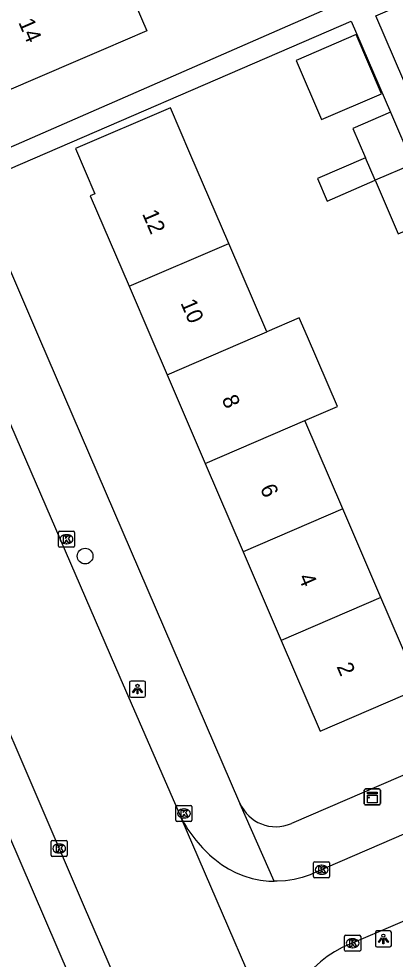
# Model space of a CAD drawing. Extents: x 159353 to 160616, y 385893 to 387321.
# Drawn here: x 159577.9 to 159601.3, y 386211.2 to 386269.8 of the extents above; entities that cross this region are included whole.
import ezdxf

# ---------------------------------------------------------------- set-up
doc = ezdxf.new("R2010")
doc.units = 0
for name, color, linetype in [('IMGEO_Boom', 7, 'Continuous'), ('IMGEO_Kast', 7, 'Continuous'), ('IMGEO_Kolk', 7, 'Continuous'), ('IMGEO_Lichtpunt', 7, 'Continuous'), ('IMGEO_Pand', 7, 'Continuous'), ('IMGEO_Pand_nummerreeks', 7, 'Continuous'), ('IMGEO_Rijbaan_lokaal_gesloten', 7, 'Continuous'), ('IMGEO_Rijbaan_lokaal_open', 7, 'Continuous'), ('IMGEO_Voetpad_open', 7, 'Continuous')]:
    doc.layers.add(name, color=color, linetype=linetype)

msp = doc.modelspace()

# ---------------------------------------------------------------- linework, layer by layer
at = {"layer": 'IMGEO_Boom'}
msp.add_circle((159581.996, 386236.339), 0.489, dxfattribs=at)
at = {"layer": 'IMGEO_Kast'}
for p, q in [((159599.407, 386220.906), (159599.407, 386221.747)), ((159599.407, 386221.747), (159599.407, 386220.906)), ((159599.482, 386221.831), (159600.323, 386221.831)), ((159600.323, 386221.831), (159599.482, 386221.831)), ((159600.407, 386221.756), (159600.407, 386220.915)), ((159600.407, 386220.915), (159600.407, 386221.756)), ((159600.332, 386220.831), (159599.491, 386220.831)), ((159599.491, 386220.831), (159600.332, 386220.831))]:
    msp.add_line(p, q, dxfattribs=at)
for points in [[(159599.602, 386221.621), (159600.202, 386221.621), (159600.202, 386221.536), (159599.602, 386221.536), (159599.602, 386221.621)], [(159599.602, 386221.446), (159600.202, 386221.446), (159600.202, 386220.957), (159599.602, 386220.957), (159599.602, 386221.446)]]:
    msp.add_lwpolyline(points, dxfattribs=at)
msp.add_circle((159599.686, 386221.295), 0.0377, dxfattribs=at)
for centre, start, end in [((159599.485, 386221.753), 92.4484, 184.28452), ((159599.485, 386221.753), 92.4484, 184.28452), ((159600.329, 386221.753), 2.4484, 94.28452), ((159600.329, 386221.753), 2.4484, 94.28452), ((159599.485, 386220.909), 182.4484, 274.28452), ((159599.485, 386220.909), 182.4484, 274.28452), ((159600.329, 386220.909), 272.4484, 4.28452), ((159600.329, 386220.909), 272.4484, 4.28452)]:
    msp.add_arc(centre, 0.0779, start, end, dxfattribs=at)
at = {"layer": 'IMGEO_Kolk'}
for p, q in [((159580.337, 386236.967), (159580.337, 386237.819)), ((159580.412, 386237.893), (159581.264, 386237.893)), ((159580.825, 386237.673), (159580.85, 386237.673)), ((159581.338, 386237.819), (159581.338, 386236.967)), ((159580.848, 386237.113), (159580.823, 386237.113)), ((159581.264, 386236.893), (159580.412, 386236.893)), ((159587.658, 386219.879), (159587.658, 386220.731)), ((159587.733, 386220.805), (159588.585, 386220.805)), ((159588.659, 386220.731), (159588.659, 386219.879)), ((159588.146, 386220.585), (159588.171, 386220.585)), ((159588.585, 386219.805), (159587.733, 386219.805)), ((159588.169, 386220.025), (159588.144, 386220.025)), ((159579.881, 386217.695), (159579.881, 386218.547)), ((159579.956, 386218.621), (159580.808, 386218.621)), ((159580.369, 386218.401), (159580.394, 386218.401)), ((159580.882, 386218.547), (159580.882, 386217.695)), ((159580.392, 386217.841), (159580.367, 386217.841)), ((159580.808, 386217.621), (159579.956, 386217.621)), ((159596.245, 386216.369), (159596.245, 386217.221)), ((159596.32, 386217.295), (159597.172, 386217.295)), ((159597.246, 386217.221), (159597.246, 386216.369)), ((159596.733, 386217.075), (159596.758, 386217.075)), ((159597.172, 386216.295), (159596.32, 386216.295)), ((159596.756, 386216.515), (159596.731, 386216.515)), ((159598.18, 386211.793), (159598.18, 386212.645)), ((159598.255, 386212.719), (159599.107, 386212.719)), ((159598.668, 386212.499), (159598.693, 386212.499)), ((159599.181, 386212.645), (159599.181, 386211.793)), ((159598.691, 386211.939), (159598.666, 386211.939)), ((159599.107, 386211.719), (159598.255, 386211.719))]:
    msp.add_line(p, q, dxfattribs=at)
for points in [[(159580.337, 386236.967), (159580.337, 386237.819)], [(159580.412, 386237.893), (159581.264, 386237.893)], [(159581.338, 386237.819), (159581.338, 386236.967)], [(159580.658, 386237.593), (159580.781, 386237.593), (159580.781, 386237.442), (159580.911, 386237.593), (159581.075, 386237.593), (159580.929, 386237.442), (159581.082, 386237.193), (159580.93, 386237.193), (159580.845, 386237.357), (159580.781, 386237.29), (159580.781, 386237.193), (159580.658, 386237.193), (159580.658, 386237.593)], [(159581.264, 386236.893), (159580.412, 386236.893)], [(159587.658, 386219.879), (159587.658, 386220.731)], [(159587.733, 386220.805), (159588.585, 386220.805)], [(159588.659, 386220.731), (159588.659, 386219.879)], [(159587.979, 386220.505), (159588.102, 386220.505), (159588.102, 386220.354), (159588.232, 386220.505), (159588.396, 386220.505), (159588.25, 386220.354), (159588.403, 386220.105), (159588.251, 386220.105), (159588.166, 386220.269), (159588.102, 386220.202), (159588.102, 386220.105), (159587.979, 386220.105), (159587.979, 386220.505)], [(159588.585, 386219.805), (159587.733, 386219.805)], [(159579.881, 386217.695), (159579.881, 386218.547)], [(159579.956, 386218.621), (159580.808, 386218.621)], [(159580.882, 386218.547), (159580.882, 386217.695)], [(159580.202, 386218.321), (159580.325, 386218.321), (159580.325, 386218.17), (159580.455, 386218.321), (159580.619, 386218.321), (159580.473, 386218.17), (159580.626, 386217.921), (159580.474, 386217.921), (159580.389, 386218.085), (159580.325, 386218.018), (159580.325, 386217.921), (159580.202, 386217.921), (159580.202, 386218.321)], [(159580.808, 386217.621), (159579.956, 386217.621)], [(159596.245, 386216.369), (159596.245, 386217.221)], [(159596.32, 386217.295), (159597.172, 386217.295)], [(159597.246, 386217.221), (159597.246, 386216.369)], [(159596.566, 386216.995), (159596.689, 386216.995), (159596.689, 386216.844), (159596.819, 386216.995), (159596.983, 386216.995), (159596.837, 386216.844), (159596.99, 386216.595), (159596.838, 386216.595), (159596.753, 386216.759), (159596.689, 386216.692), (159596.689, 386216.595), (159596.566, 386216.595), (159596.566, 386216.995)], [(159597.172, 386216.295), (159596.32, 386216.295)], [(159598.18, 386211.793), (159598.18, 386212.645)], [(159598.255, 386212.719), (159599.107, 386212.719)], [(159599.181, 386212.645), (159599.181, 386211.793)], [(159598.501, 386212.419), (159598.624, 386212.419), (159598.624, 386212.268), (159598.754, 386212.419), (159598.918, 386212.419), (159598.772, 386212.268), (159598.925, 386212.019), (159598.773, 386212.019), (159598.688, 386212.183), (159598.624, 386212.116), (159598.624, 386212.019), (159598.501, 386212.019), (159598.501, 386212.419)], [(159599.107, 386211.719), (159598.255, 386211.719)]]:
    msp.add_lwpolyline(points, dxfattribs=at)
for centre, start, end in [((159580.414, 386237.817), 91.55205, 178.44795), ((159580.414, 386237.817), 91.55205, 178.44795), ((159581.262, 386237.817), 1.55205, 88.44795), ((159581.262, 386237.817), 1.55205, 88.44795), ((159580.414, 386236.969), 181.55205, 268.44795), ((159580.414, 386236.969), 181.55205, 268.44795), ((159581.262, 386236.969), 271.55205, 358.44795), ((159581.262, 386236.969), 271.55205, 358.44795), ((159587.735, 386220.729), 91.55205, 178.44795), ((159587.735, 386220.729), 91.55205, 178.44795), ((159588.583, 386220.729), 1.55205, 88.44795), ((159588.583, 386220.729), 1.55205, 88.44795), ((159587.735, 386219.881), 181.55205, 268.44795), ((159587.735, 386219.881), 181.55205, 268.44795), ((159588.583, 386219.881), 271.55205, 358.44795), ((159588.583, 386219.881), 271.55205, 358.44795), ((159579.958, 386218.545), 91.55205, 178.44795), ((159579.958, 386218.545), 91.55205, 178.44795), ((159580.806, 386218.545), 1.55205, 88.44795), ((159580.806, 386218.545), 1.55205, 88.44795), ((159579.958, 386217.697), 181.55205, 268.44795), ((159579.958, 386217.697), 181.55205, 268.44795), ((159580.806, 386217.697), 271.55205, 358.44795), ((159580.806, 386217.697), 271.55205, 358.44795), ((159596.322, 386217.219), 91.55205, 178.44795), ((159596.322, 386217.219), 91.55205, 178.44795), ((159597.17, 386217.219), 1.55205, 88.44795), ((159597.17, 386217.219), 1.55205, 88.44795), ((159596.322, 386216.371), 181.55205, 268.44795), ((159596.322, 386216.371), 181.55205, 268.44795), ((159597.17, 386216.371), 271.55205, 358.44795), ((159597.17, 386216.371), 271.55205, 358.44795), ((159598.257, 386212.643), 91.55205, 178.44795), ((159598.257, 386212.643), 91.55205, 178.44795), ((159599.105, 386212.643), 1.55205, 88.44795), ((159599.105, 386212.643), 1.55205, 88.44795), ((159598.257, 386211.795), 181.55205, 268.44795), ((159598.257, 386211.795), 181.55205, 268.44795), ((159599.105, 386211.795), 271.55205, 358.44795), ((159599.105, 386211.795), 271.55205, 358.44795)]:
    msp.add_arc(centre, 0.0765, start, end, dxfattribs=at)
for centre, major_axis, ratio, start_param, end_param in [((159580.824, 386237.393), (-0.387, 0.002), 0.722429, 4.712389, 7.853982), ((159580.849, 386237.393), (-0.39, 0.002), 0.717154, 1.570796, 4.712389), ((159588.145, 386220.305), (-0.387, 0.002), 0.722429, 4.712389, 7.853982), ((159588.17, 386220.305), (-0.39, 0.002), 0.717154, 1.570796, 4.712389), ((159580.368, 386218.121), (-0.387, 0.002), 0.722429, 4.712389, 7.853982), ((159580.393, 386218.121), (-0.39, 0.002), 0.717154, 1.570796, 4.712389), ((159596.732, 386216.795), (-0.387, 0.002), 0.722429, 4.712389, 7.853982), ((159596.757, 386216.795), (-0.39, 0.002), 0.717154, 1.570796, 4.712389), ((159598.667, 386212.219), (-0.387, 0.002), 0.722429, 4.712389, 7.853982), ((159598.692, 386212.219), (-0.39, 0.002), 0.717154, 1.570796, 4.712389)]:
    msp.add_ellipse(centre, major_axis=major_axis, ratio=ratio, start_param=start_param, end_param=end_param, dxfattribs=at)
at = {"layer": 'IMGEO_Lichtpunt'}
for p, q in [((159584.766, 386228.455), (159584.766, 386227.648)), ((159584.766, 386228.455), (159584.766, 386227.648)), ((159585.668, 386228.55), (159584.86, 386228.55)), ((159585.668, 386228.55), (159584.86, 386228.55)), ((159585.762, 386227.648), (159585.762, 386228.455)), ((159585.762, 386227.648), (159585.762, 386228.455)), ((159584.86, 386227.554), (159585.668, 386227.554)), ((159584.86, 386227.554), (159585.668, 386227.554)), ((159600.097, 386212.888), (159600.097, 386212.081)), ((159600.097, 386212.888), (159600.097, 386212.081)), ((159600.999, 386212.983), (159600.191, 386212.983)), ((159600.999, 386212.983), (159600.191, 386212.983)), ((159601.093, 386212.081), (159601.093, 386212.888)), ((159601.093, 386212.081), (159601.093, 386212.888)), ((159600.191, 386211.987), (159600.999, 386211.987)), ((159600.191, 386211.987), (159600.999, 386211.987))]:
    msp.add_line(p, q, dxfattribs=at)
for points in [[(159585.14, 386228.119), (159585.179, 386228.091), (159584.991, 386227.829), (159584.953, 386227.856), (159585.14, 386228.119)], [(159585.242, 386228.071), (159585.289, 386228.071), (159585.289, 386227.749), (159585.242, 386227.749), (159585.242, 386228.071)], [(159585.352, 386228.091), (159585.39, 386228.118), (159585.577, 386227.856), (159585.538, 386227.828), (159585.352, 386228.091)], [(159600.471, 386212.552), (159600.51, 386212.524), (159600.322, 386212.262), (159600.284, 386212.289), (159600.471, 386212.552)], [(159600.573, 386212.504), (159600.62, 386212.504), (159600.62, 386212.182), (159600.573, 386212.182), (159600.573, 386212.504)], [(159600.683, 386212.524), (159600.721, 386212.551), (159600.908, 386212.289), (159600.869, 386212.261), (159600.683, 386212.524)]]:
    msp.add_lwpolyline(points, dxfattribs=at)
for centre in [(159585.265, 386228.253), (159600.596, 386212.686)]:
    msp.add_circle(centre, 0.0994, dxfattribs=at)
for centre, start, end in [((159584.86, 386228.455), 90, 180), ((159584.86, 386228.455), 90, 180), ((159585.668, 386228.455), 0, 90), ((159585.668, 386228.455), 0, 90), ((159584.86, 386227.648), 180, 270), ((159584.86, 386227.648), 180, 270), ((159585.668, 386227.648), 270, 0), ((159585.668, 386227.648), 270, 360), ((159600.191, 386212.888), 90, 180), ((159600.191, 386212.888), 90, 180), ((159600.999, 386212.888), 0, 90), ((159600.999, 386212.888), 0, 90), ((159600.191, 386212.081), 180, 270), ((159600.191, 386212.081), 180, 270), ((159600.999, 386212.081), 270, 0), ((159600.999, 386212.081), 270, 360)]:
    msp.add_arc(centre, 0.0946, start, end, dxfattribs=at)
at = {"layer": 'IMGEO_Pand'}
for points in [[(159580.837, 386273.256), (159583.531, 386274.419), (159585.838, 386269.075), (159583.141, 386267.912), (159581.543, 386267.223), (159576.951, 386265.243), (159574.648, 386270.585)], [(159600.483, 386265.144), (159598.893, 386268.836), (159595.156, 386267.228), (159596.746, 386263.535), (159600.483, 386265.144)], [(159590.951, 386255.824), (159588.527, 386261.456), (159587.313, 386264.277), (159581.392, 386261.729), (159582.605, 386258.91), (159582.316, 386258.786), (159584.738, 386253.152)], [(159601.044, 386263.997), (159598.7, 386262.988), (159599.487, 386261.161)], [(159601.044, 386263.997), (159602.436, 386260.763)], [(159599.487, 386261.161), (159596.479, 386259.866), (159597.084, 386258.461), (159600.092, 386259.755)], [(159600.092, 386259.755), (159599.487, 386261.161)], [(159602.436, 386260.763), (159600.092, 386259.755)], [(159600.092, 386259.755), (159601.528, 386256.421), (159603.871, 386257.43)], [(159584.738, 386253.152), (159590.951, 386255.824)], [(159593.324, 386250.308), (159590.951, 386255.824)], [(159584.738, 386253.152), (159586.093, 386250), (159587.109, 386247.636)], [(159595.697, 386244.794), (159597.728, 386245.667), (159595.864, 386250), (159595.355, 386251.182), (159593.324, 386250.308)], [(159587.109, 386247.636), (159592.607, 386250), (159593.324, 386250.308)], [(159587.109, 386247.636), (159589.481, 386242.12)], [(159589.481, 386242.12), (159595.697, 386244.794)], [(159598.071, 386239.279), (159595.697, 386244.794)], [(159589.481, 386242.12), (159591.852, 386236.604)], [(159598.071, 386239.279), (159591.852, 386236.604)], [(159600.444, 386233.764), (159598.071, 386239.279)], [(159591.852, 386236.604), (159594.223, 386231.089)], [(159594.223, 386231.089), (159596.654, 386225.434), (159602.877, 386228.109), (159600.901, 386232.702), (159600.444, 386233.764)], [(159600.444, 386233.764), (159594.223, 386231.089)]]:
    msp.add_lwpolyline(points, dxfattribs=at)
at = {"layer": 'IMGEO_Rijbaan_lokaal_gesloten'}
for points in [[(159572.965, 386254.727), (159577.078, 386245.165), (159584.17, 386228.799), (159587.984, 386220.031)], [(159572.998, 386235.252), (159581.946, 386214.493), (159593.802, 386187.082), (159593.907, 386186.821)], [(159595.12, 386203.87), (159594.985, 386203.82), (159587.984, 386220.031)]]:
    msp.add_lwpolyline(points, dxfattribs=at)
at = {"layer": 'IMGEO_Rijbaan_lokaal_open'}
for points in [[(159641.358, 386236.07), (159622.074, 386227.728), (159596.201, 386216.558), (159596.035, 386216.489), (159595.536, 386216.317), (159595.024, 386216.19), (159594.502, 386216.11), (159593.975, 386216.076), (159593.796, 386216.08)], [(159590.076, 386217.449), (159590.496, 386217.129), (159590.942, 386216.848), (159591.412, 386216.607), (159591.902, 386216.41), (159592.407, 386216.257), (159592.924, 386216.15), (159593.448, 386216.089), (159593.796, 386216.08)], [(159601.918, 386213.607), (159598.031, 386211.942), (159597.55, 386211.688), (159597.094, 386211.391), (159596.666, 386211.055), (159596.27, 386210.683), (159596.01, 386210.39)]]:
    msp.add_lwpolyline(points, dxfattribs=at)
msp.add_arc((159595.629, 386224.087), 8.654, 207.9457, 230.08479, dxfattribs=at)
at = {"layer": 'IMGEO_Voetpad_open'}
for points in [[(159602.454, 386264.604), (159600.13, 386270.003), (159624.18, 386280.355), (159624.568, 386279.454)], [(159595.973, 386275.922), (159598.082, 386270.879), (159574.53, 386260.594)], [(159575.005, 386259.494), (159598.598, 386269.679), (159601.044, 386263.997)], [(159591.643, 386220.955), (159579.104, 386250), (159575.005, 386259.494)], [(159591.919, 386184.881), (159570.226, 386235.195)], [(159616.171, 386228.852), (159594.861, 386219.674)], [(159593.796, 386216.08), (159591.656, 386220.879), (159591.643, 386220.955)]]:
    msp.add_lwpolyline(points, dxfattribs=at)
msp.add_arc((159593.893, 386221.924), 2.449, 203.29857, 293.28907, dxfattribs=at)

# ---------------------------------------------------------------- texts
at = {"layer": 'IMGEO_Pand_nummerreeks'}
for s, rotation, p in [('14', 293.31917, (159577.816, 386269.602)), ('12', 293.26188, (159585.535, 386257.68)), ('10', 293.26283, (159587.927, 386252.116)), ('8', 293.26283, (159590.497, 386246.134)), ('6', 293.26283, (159592.886, 386240.579)), ('4', 293.26283, (159595.276, 386235.02)), ('2', 293.26283, (159597.664, 386229.463))]:
    msp.add_text(s, height=1, rotation=rotation, dxfattribs=at).set_placement(p)

doc.saveas('drawing.dxf')
